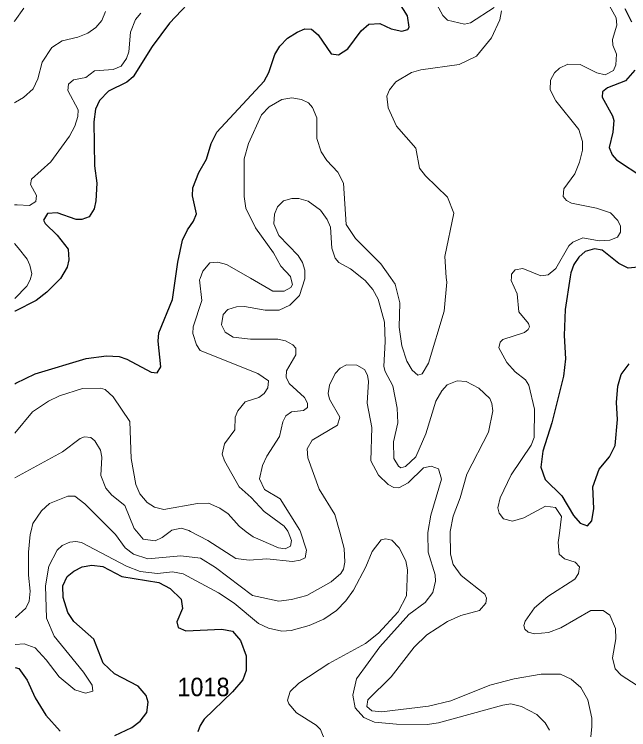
# Model space of a CAD drawing. Extents: x 473.9 to 500, y 7733.1 to 7760.8.
# Drawn here: x 473.916 to 476.578, y 7740.303 to 7743.401 of the extents above; entities that cross this region are included whole.
import ezdxf

# ---------------------------------------------------------------- set-up
doc = ezdxf.new("R2010")
doc.units = 0
doc.header["$LTSCALE"] = 0.032
doc.layers.add('1', color=7, linetype='Continuous', lineweight=25)
doc.layers.add('2', color=7, linetype='Continuous', lineweight=13)
doc.layers.add('21', color=7, linetype='Continuous')

msp = doc.modelspace()

# ---------------------------------------------------------------- linework, layer by layer
at = {"layer": '1'}
for points in [[(474.7172, 7743.4995), (474.5874, 7743.3633), (474.5128, 7743.2613), (474.4302, 7743.13), (474.4024, 7743.1071), (474.3231, 7743.0684), (474.284, 7743.0278), (474.2677, 7742.991), (474.2602, 7742.9362), (474.2631, 7742.7456), (474.2728, 7742.6703), (474.2689, 7742.5941), (474.2609, 7742.5595), (474.2399, 7742.5249), (474.2078, 7742.5132), (474.1831, 7742.5132), (474.1013, 7742.542), (474.06, 7742.5383), (474.0421, 7742.5104), (474.0488, 7742.4958), (474.1008, 7742.4454), (474.1487, 7742.3846), (474.1512, 7742.3382), (474.1442, 7742.3056), (474.116, 7742.2578), (474.1128, 7742.2546), (474.0561, 7742.1977), (474.0101, 7742.1623), (473.919, 7742.1161), (473.9174, 7742.1153)], [(473.9179, 7741.8011), (473.9226, 7741.8034), (474.0063, 7741.8448), (474.2268, 7741.9103), (474.3145, 7741.923), (474.3697, 7741.9199), (474.4035, 7741.9075), (474.5079, 7741.8513), (474.5349, 7741.8492), (474.5505, 7741.875), (474.5383, 7741.9852), (474.5422, 7742.0226), (474.6007, 7742.1665), (474.6136, 7742.2569), (474.6238, 7742.3278), (474.6444, 7742.4236), (474.6656, 7742.4676), (474.6926, 7742.505), (474.7052, 7742.5369), (474.6878, 7742.6156), (474.6886, 7742.6498), (474.7151, 7742.7169), (474.7481, 7742.7735), (474.7687, 7742.8425), (474.7927, 7742.8906), (474.9979, 7743.1123), (475.0188, 7743.1493), (475.0449, 7743.2267), (475.0655, 7743.2634), (475.0995, 7743.2974), (475.1415, 7743.3247), (475.1748, 7743.3381), (475.2026, 7743.337), (475.2318, 7743.3122), (475.288, 7743.2297), (475.3198, 7743.2257), (475.3613, 7743.2515), (475.4181, 7743.3298), (475.4515, 7743.3589), (475.4996, 7743.362), (475.5483, 7743.3386), (475.5947, 7743.3288), (475.62, 7743.3361), (475.627, 7743.3462), (475.6199, 7743.3941), (475.5496, 7743.5058)], [(476.5617, 7743.4266), (476.5906, 7743.3695)], [(476.6037, 7743.1595), (476.5632, 7743.1131), (476.4865, 7743.0828), (476.4645, 7743.0658), (476.4631, 7743.0419), (476.5075, 7742.9617), (476.5128, 7742.9421), (476.5086, 7742.8903), (476.4935, 7742.8243), (476.5062, 7742.7922), (476.5255, 7742.7715), (476.6388, 7742.6961)], [(476.6194, 7742.3069), (476.5751, 7742.3013), (476.5353, 7742.3227), (476.4631, 7742.3805), (476.4292, 7742.3861), (476.3889, 7742.3739), (476.3616, 7742.35), (476.3405, 7742.3175), (476.3273, 7742.2822), (476.3245, 7742.2647), (476.3021, 7742.1231), (476.298, 7742.0099), (476.3037, 7741.9088), (476.2954, 7741.8341), (476.2449, 7741.6328), (476.2056, 7741.509), (476.1976, 7741.4399), (476.2161, 7741.3869), (476.2874, 7741.3164), (476.3386, 7741.2303), (476.3668, 7741.197), (476.3993, 7741.1861), (476.4177, 7741.2076), (476.4266, 7741.2614), (476.4226, 7741.355), (476.4495, 7741.4308), (476.4947, 7741.4844), (476.5189, 7741.5341), (476.5287, 7741.646), (476.5248, 7741.7203), (476.5307, 7741.791), (476.5457, 7741.8418), (476.5796, 7741.8883)], [(474.3509, 7740.2787), (474.4243, 7740.312), (474.4613, 7740.3404), (474.4893, 7740.378), (474.4954, 7740.422), (474.4873, 7740.4509), (474.4518, 7740.491), (474.3495, 7740.5446), (474.3008, 7740.5914), (474.2598, 7740.6953), (474.1735, 7740.7721), (474.1477, 7740.8101), (474.1277, 7740.8759), (474.1252, 7740.926), (474.1447, 7740.9671), (474.1731, 7740.9904), (474.2095, 7741.0087), (474.2521, 7741.0161), (474.2996, 7741.01), (474.381, 7740.967), (474.5418, 7740.9411), (474.5906, 7740.9148), (474.638, 7740.8686), (474.6441, 7740.8279), (474.6204, 7740.7699), (474.625, 7740.7462), (474.6587, 7740.7316), (474.8143, 7740.7379), (474.8616, 7740.7292), (474.8957, 7740.6893), (474.9207, 7740.623), (474.9209, 7740.56), (474.9055, 7740.5193), (474.8617, 7740.4667), (474.7387, 7740.3483), (474.7203, 7740.3218), (474.7103, 7740.294)], [(473.9198, 7740.5724), (473.9354, 7740.5676), (473.9709, 7740.5175), (474.0056, 7740.4418), (474.0524, 7740.3663), (474.1137, 7740.2964)]]:
    msp.add_lwpolyline(points, dxfattribs=at)
at = {"layer": '2'}
for points in [[(475.7291, 7743.4768), (475.7728, 7743.3957), (475.7923, 7743.3758), (475.8668, 7743.3591), (475.8919, 7743.3647), (475.995, 7743.4314)], [(473.9575, 7743.4277), (473.9182, 7743.3736), (473.9155, 7743.3699)], [(476.2783, 7743.1683), (476.3134, 7743.1853), (476.3681, 7743.1838), (476.4392, 7743.1476), (476.4759, 7743.1397), (476.5124, 7743.1574), (476.5216, 7743.183), (476.5256, 7743.2283), (476.5097, 7743.2683), (476.5078, 7743.2916), (476.5262, 7743.3545), (476.5232, 7743.3867), (476.495, 7743.4386)], [(473.9161, 7743.0178), (473.9204, 7743.0203), (473.9552, 7743.0405), (473.9979, 7743.0782), (474.018, 7743.1224), (474.0369, 7743.1937), (474.0778, 7743.2574), (474.1225, 7743.2862), (474.1913, 7743.3026), (474.2335, 7743.3194), (474.2694, 7743.3447), (474.2944, 7743.3743), (474.3104, 7743.414)], [(473.9167, 7742.5769), (473.9277, 7742.5764), (473.9809, 7742.5738), (474.0087, 7742.591), (474.0114, 7742.6165), (473.9859, 7742.6647), (473.9896, 7742.6873), (474.0741, 7742.7627), (474.1546, 7742.8737), (474.1783, 7742.9173), (474.1914, 7742.9594), (474.1923, 7742.9884), (474.1474, 7743.0709), (474.1503, 7743.0983), (474.1716, 7743.1173), (474.2256, 7743.1274), (474.2636, 7743.1573), (474.344, 7743.1618), (474.3787, 7743.1764), (474.4018, 7743.2098), (474.4124, 7743.2387), (474.4195, 7743.324), (474.4401, 7743.379), (474.4643, 7743.4059)], [(476.0263, 7743.4168), (476.0188, 7743.377), (475.9833, 7743.2997), (475.9182, 7743.2195), (475.8426, 7743.184), (475.677, 7743.1604), (475.637, 7743.1496), (475.5685, 7743.1086), (475.5419, 7743.0737), (475.5304, 7743.0468), (475.5356, 7742.9958), (475.5723, 7742.9172), (475.6555, 7742.8212), (475.6706, 7742.7353), (475.6972, 7742.7018), (475.7931, 7742.6097), (475.8195, 7742.5398), (475.7811, 7742.3532), (475.7875, 7742.2622), (475.789, 7742.2407), (475.7787, 7742.1157), (475.7109, 7741.8912), (475.6832, 7741.8437), (475.6645, 7741.8381), (475.6398, 7741.8597), (475.6167, 7741.8988), (475.5941, 7741.9662), (475.5825, 7742.0467), (475.5865, 7742.1517), (475.5663, 7742.2326), (475.5461, 7742.2611), (475.504, 7742.3207), (475.3937, 7742.4308), (475.3536, 7742.4911), (475.342, 7742.67), (475.3178, 7742.7173)], [(476.6147, 7740.4951), (476.5454, 7740.5395), (476.5192, 7740.5665), (476.5078, 7740.6142), (476.5215, 7740.6969), (476.5199, 7740.742), (476.4966, 7740.7989), (476.467, 7740.8195), (476.4137, 7740.8196), (476.2843, 7740.7441), (476.2299, 7740.7235), (476.1701, 7740.7184), (476.1426, 7740.7261), (476.1274, 7740.7381), (476.1228, 7740.7537), (476.1289, 7740.7735), (476.1699, 7740.8316), (476.2272, 7740.88), (476.3437, 7740.9552), (476.3608, 7740.9789), (476.3648, 7741.0078), (476.3462, 7741.0289), (476.2991, 7741.0428), (476.2765, 7741.0628), (476.2724, 7741.1145), (476.2772, 7741.1543), (476.2859, 7741.2263), (476.2603, 7741.2658), (476.2168, 7741.271), (476.1233, 7741.2212), (476.0746, 7741.2067), (476.0348, 7741.2167), (476.0159, 7741.2403), (476.0103, 7741.2642), (476.0207, 7741.3078), (476.0679, 7741.4072), (476.1551, 7741.536), (476.1677, 7741.5685), (476.1693, 7741.6912), (476.1448, 7741.7946), (476.13, 7741.8185), (476.0862, 7741.8526), (476.0497, 7741.8934), (476.0144, 7741.9576), (476.0205, 7741.9812), (476.0322, 7741.9929), (476.1256, 7742.0239), (476.1428, 7742.0357), (476.1484, 7742.0477), (476.1431, 7742.062), (476.1014, 7742.1132), (476.0947, 7742.1903), (476.0691, 7742.2483), (476.0697, 7742.2635), (476.0702, 7742.2754), (476.0855, 7742.2953), (476.119, 7742.3011), (476.1977, 7742.2685), (476.2295, 7742.2729), (476.2625, 7742.3004), (476.3178, 7742.3985), (476.335, 7742.4147), (476.3792, 7742.4328), (476.45, 7742.4209), (476.4965, 7742.4236), (476.5288, 7742.4357), (476.5417, 7742.4582), (476.5415, 7742.4835), (476.5301, 7742.5083), (476.499, 7742.5416), (476.4379, 7742.5622), (476.3303, 7742.584), (476.3078, 7742.5954), (476.2937, 7742.6126), (476.2971, 7742.6457), (476.3438, 7742.7111), (476.365, 7742.7611), (476.377, 7742.8125), (476.3775, 7742.8506), (476.3612, 7742.902), (476.2613, 7743.0264), (476.2378, 7743.0737), (476.2382, 7743.1164), (476.2568, 7743.1477), (476.2783, 7743.1683)], [(475.3178, 7742.7173), (475.2701, 7742.7677), (475.2449, 7742.8063), (475.2269, 7742.8642), (475.2262, 7742.953), (475.207, 7742.9985), (475.1904, 7743.0176), (475.1603, 7743.0318), (475.1187, 7743.0399), (475.0752, 7743.0326), (475.0192, 7743.0009), (474.9866, 7742.9661), (474.9297, 7742.8421), (474.9118, 7742.775), (474.9112, 7742.6122), (474.9187, 7742.5622), (474.9608, 7742.4769), (475.0389, 7742.3677), (475.07, 7742.311), (475.1123, 7742.2659), (475.1139, 7742.2592), (475.1207, 7742.2311), (475.1132, 7742.2188), (475.0854, 7742.2026), (475.0363, 7742.203), (474.9388, 7742.2583), (474.835, 7742.3173), (474.7969, 7742.3275), (474.7628, 7742.3252), (474.7322, 7742.2895), (474.721, 7742.2574), (474.7187, 7742.2508), (474.7286, 7742.1619), (474.6909, 7742.0477), (474.6893, 7742.0194), (474.705, 7741.9696), (474.7208, 7741.9452), (474.9706, 7741.8459), (475.0169, 7741.8135), (475.0145, 7741.7831), (474.9983, 7741.7588), (474.975, 7741.7422), (474.916, 7741.7228), (474.8838, 7741.6843), (474.8731, 7741.6572), (474.8704, 7741.6017), (474.8264, 7741.5415), (474.816, 7741.496), (474.8256, 7741.4679), (474.8904, 7741.3549), (474.942, 7741.3093), (474.998, 7741.2478), (475.0842, 7741.1845), (475.1013, 7741.1636), (475.1028, 7741.1597), (475.1168, 7741.122), (475.1126, 7741.0973), (475.0898, 7741.0867), (475.0604, 7741.0901), (474.9499, 7741.1382), (474.9205, 7741.1605), (474.8898, 7741.1839), (474.8415, 7741.2377), (474.8065, 7741.2627), (474.7574, 7741.2838), (474.7095, 7741.2833), (474.5636, 7741.2573), (474.5237, 7741.2671), (474.4915, 7741.287), (474.4598, 7741.3246), (474.4415, 7741.3657), (474.4223, 7741.478), (474.4157, 7741.6376), (474.3443, 7741.7454), (474.3097, 7741.7758), (474.2883, 7741.7824), (474.2111, 7741.7807), (474.1115, 7741.7484), (474.0641, 7741.7264), (473.9942, 7741.6791), (473.9182, 7741.5869)], [(473.9185, 7741.3937), (474.1246, 7741.506), (474.2011, 7741.5645), (474.2198, 7741.5711), (474.2474, 7741.5692), (474.2646, 7741.5546), (474.2896, 7741.5138), (474.2953, 7741.4839), (474.2911, 7741.404), (474.3122, 7741.3495), (474.3378, 7741.3183), (474.3941, 7741.2742), (474.4356, 7741.1738), (474.445, 7741.1627), (474.4742, 7741.1285), (474.5261, 7741.1218), (474.5557, 7741.1354), (474.5909, 7741.1621), (474.5986, 7741.1679), (474.6384, 7741.1755), (474.672, 7741.1655), (474.6794, 7741.1617), (474.7538, 7741.123), (474.8755, 7741.0451), (474.9327, 7741.0378), (475.0092, 7741.0426), (475.1206, 7741.0323), (475.1537, 7741.0367), (475.1756, 7741.0476), (475.1821, 7741.0808), (475.1553, 7741.1595), (475.1526, 7741.1674), (475.0674, 7741.3024), (475.0002, 7741.3428), (474.9779, 7741.39), (474.991, 7741.4468), (475.0091, 7741.4878), (475.065, 7741.5724), (475.079, 7741.6358), (475.092, 7741.6621), (475.1162, 7741.6793), (475.1682, 7741.6856), (475.1866, 7741.6991), (475.186, 7741.7169), (475.1735, 7741.7415), (475.1063, 7741.8026), (475.0929, 7741.8295), (475.0951, 7741.8571), (475.1351, 7741.9262), (475.1356, 7741.9553), (475.1223, 7741.9698), (475.0908, 7741.9871), (475.0579, 7741.9945), (474.9395, 7741.9939), (474.8638, 7742.0033), (474.8292, 7742.0253), (474.8133, 7742.0564), (474.82, 7742.1016), (474.8406, 7742.1225), (474.8778, 7742.1338), (474.9132, 7742.1362), (475.0026, 7742.1205), (475.0633, 7742.1202), (475.1101, 7742.1416), (475.1515, 7742.1837), (475.1748, 7742.2551), (475.1747, 7742.2594), (475.1742, 7742.2928), (475.1648, 7742.3269), (475.1454, 7742.3569), (475.0624, 7742.4434), (475.0406, 7742.4942), (475.0426, 7742.5356), (475.0553, 7742.5671), (475.0819, 7742.5932), (475.1179, 7742.6035), (475.1482, 7742.6035), (475.1882, 7742.5926), (475.2423, 7742.5533), (475.2713, 7742.5132), (475.2854, 7742.4796), (475.2912, 7742.3885), (475.3055, 7742.345), (475.3224, 7742.3264), (475.3722, 7742.2996), (475.4207, 7742.2606), (475.4353, 7742.2488), (475.4694, 7742.2096), (475.4916, 7742.1683), (475.5189, 7742.0686), (475.5228, 7741.9841), (475.5166, 7741.8761), (475.5222, 7741.8545), (475.5557, 7741.7926), (475.5738, 7741.6962), (475.5768, 7741.6328), (475.5584, 7741.5492), (475.5606, 7741.4771), (475.5799, 7741.4448), (475.591, 7741.4375)], [(473.917, 7742.4094), (473.932, 7742.3904), (473.9709, 7742.3411), (473.9832, 7742.3155), (473.9911, 7742.2771), (473.9843, 7742.2508), (473.9698, 7742.2242), (473.9182, 7742.1708), (473.9174, 7742.1699)], [(476.234, 7740.3004), (476.2161, 7740.3329), (476.1799, 7740.3689), (476.1139, 7740.4043), (476.0668, 7740.4147), (476.0319, 7740.4099), (475.7537, 7740.3328), (475.7049, 7740.3263), (475.571, 7740.3264), (475.4761, 7740.3358), (475.4297, 7740.3564), (475.3931, 7740.3984), (475.3824, 7740.4531), (475.3979, 7740.5239), (475.4988, 7740.6615), (475.625, 7740.8021), (475.6958, 7740.8538), (475.7296, 7740.898), (475.7408, 7740.9462), (475.7394, 7740.9734), (475.7095, 7741.0722), (475.7071, 7741.1531), (475.7077, 7741.1569), (475.72, 7741.2324), (475.7664, 7741.3879), (475.7531, 7741.4326), (475.7216, 7741.4447), (475.6885, 7741.4375), (475.6228, 7741.3716), (475.5822, 7741.3513), (475.5595, 7741.3522), (475.5355, 7741.3648), (475.4942, 7741.406), (475.4604, 7741.4673), (475.465, 7741.6119), (475.445, 7741.717), (475.4506, 7741.8111), (475.4457, 7741.8387), (475.4331, 7741.8638), (475.3999, 7741.8821), (475.3552, 7741.8832), (475.3277, 7741.8684), (475.3063, 7741.8456)], [(475.3063, 7741.8456), (475.2811, 7741.7951), (475.2754, 7741.7589), (475.2807, 7741.7347), (475.3256, 7741.6561), (475.3153, 7741.6223), (475.2059, 7741.5575), (475.184, 7741.5196), (475.1878, 7741.481), (475.2368, 7741.3451), (475.305, 7741.2356), (475.3258, 7741.1587), (475.3452, 7741.0872), (475.3476, 7741.0292), (475.3423, 7740.9986), (475.3308, 7740.9801), (475.2886, 7740.9436), (475.1833, 7740.8847), (475.117, 7740.867), (475.0622, 7740.8603), (474.9473, 7740.8843), (474.7873, 7741.0057), (474.7229, 7741.0467), (474.6372, 7741.0564), (474.4935, 7741.0436), (474.4313, 7741.0631), (474.3954, 7741.0906), (474.3533, 7741.1491), (474.3393, 7741.1632), (474.2218, 7741.2816), (474.178, 7741.3139), (474.1479, 7741.3145), (474.0683, 7741.2823), (474.0332, 7741.2516), (473.9954, 7741.1955), (473.9881, 7741.1648), (473.9842, 7741.1483), (473.9769, 7741.0727), (473.9769, 7740.9724), (473.9841, 7740.903), (473.9794, 7740.8605), (473.9658, 7740.8299), (473.9206, 7740.7895), (473.9195, 7740.7885)], [(475.591, 7741.4375), (475.6099, 7741.4428), (475.6549, 7741.4851), (475.6982, 7741.5847), (475.7419, 7741.7266), (475.7677, 7741.7708), (475.7918, 7741.7974), (475.8346, 7741.8138), (475.8737, 7741.8118), (475.9286, 7741.7825), (475.9756, 7741.7373), (475.9853, 7741.7163), (475.9894, 7741.6834), (475.9703, 7741.592), (475.877, 7741.4105), (475.848, 7741.3074), (475.8168, 7741.2278), (475.8044, 7741.1617), (475.8044, 7741.1565), (475.8052, 7741.0631), (475.8174, 7741.0186), (475.8518, 7740.9711), (475.9542, 7740.8894), (475.9622, 7740.8735), (475.9591, 7740.8507), (475.9311, 7740.8191), (475.8502, 7740.7974), (475.7928, 7740.7723), (475.7032, 7740.714), (475.6478, 7740.6601), (475.5479, 7740.5322), (475.4473, 7740.4324), (475.4426, 7740.4041), (475.4647, 7740.3842), (475.507, 7740.3802), (475.7105, 7740.4057), (475.807, 7740.4283), (475.9767, 7740.4965), (476.0821, 7740.5238), (476.1979, 7740.5441), (476.2824, 7740.544), (476.3278, 7740.5225), (476.3701, 7740.4866), (476.4013, 7740.4329), (476.4178, 7740.3538), (476.4186, 7740.3158), (476.4002, 7740.1476)], [(473.9196, 7740.6723), (473.9586, 7740.6753), (474.0053, 7740.657), (474.054, 7740.6053), (474.1094, 7740.5322), (474.1785, 7740.4757), (474.2234, 7740.4607), (474.2563, 7740.4704), (474.2523, 7740.4964), (474.2153, 7740.5527), (474.0879, 7740.7087), (474.0555, 7740.7865), (474.0509, 7740.9269), (474.0653, 7741.0121), (474.1015, 7741.0804), (474.1228, 7741.1002), (474.1564, 7741.1157), (474.1818, 7741.1189), (474.2063, 7741.1137), (474.4019, 7741.0119), (474.4603, 7740.9886), (474.5354, 7740.9792), (474.6013, 7740.9872), (474.6479, 7740.9781), (474.8001, 7740.8955), (474.8677, 7740.8513), (474.9734, 7740.7625), (475.0166, 7740.7428), (475.0746, 7740.7299), (475.1152, 7740.7328), (475.1936, 7740.7541), (475.2573, 7740.7819), (475.3111, 7740.8197), (475.352, 7740.8616), (475.3851, 7740.9072), (475.4393, 7741.009), (475.4656, 7741.0742), (475.5052, 7741.125), (475.5253, 7741.1302), (475.5521, 7741.1236), (475.5836, 7741.0914), (475.6116, 7741.0341), (475.6193, 7740.9951), (475.6144, 7740.8824), (475.5793, 7740.8138), (475.493, 7740.7211), (475.4371, 7740.6759), (475.2783, 7740.5901), (475.1482, 7740.5049), (475.111, 7740.4689), (475.0993, 7740.4308), (475.1057, 7740.4145), (475.1386, 7740.376), (475.2236, 7740.3229), (475.2422, 7740.3045), (475.2644, 7740.2499)]]:
    msp.add_lwpolyline(points, dxfattribs=at)

# ---------------------------------------------------------------- texts
at = {"layer": '21', "width": 0.95}
msp.add_text('1018', height=0.08, dxfattribs=at).set_placement((474.6221, 7740.4482))

doc.saveas('drawing.dxf')
